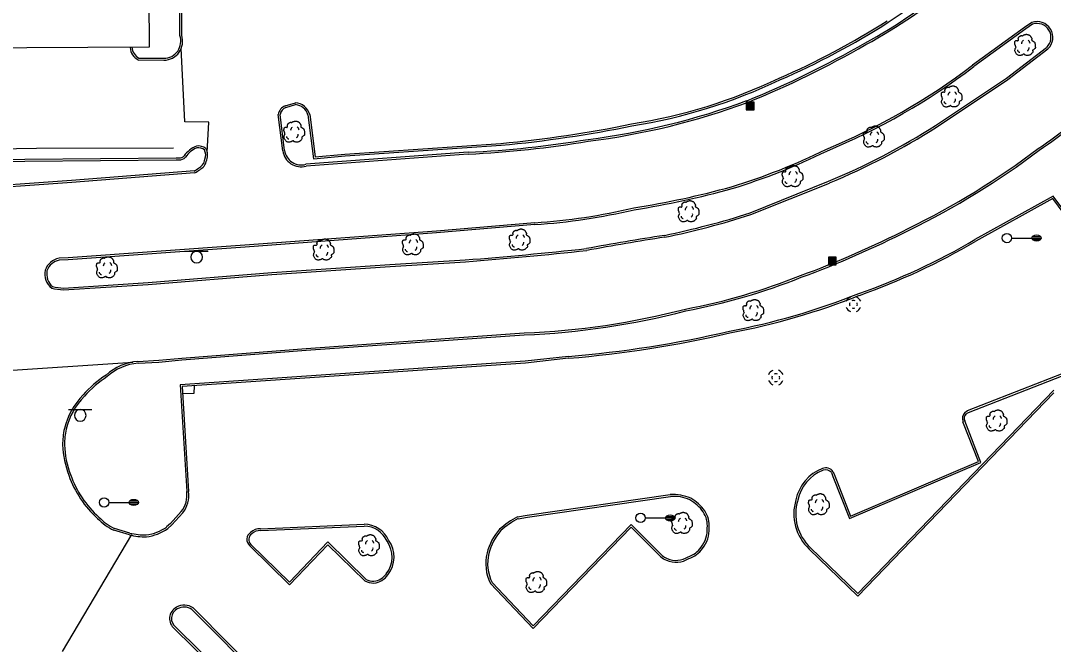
# Model space of a CAD drawing. Extents: x 2145380 to 2156929, y 139568 to 149130.
# Drawn here: x 2151138.3 to 2151469.5, y 143800.5 to 144000.4 of the extents above; entities that cross this region are included whole.
import ezdxf

# ---------------------------------------------------------------- set-up
doc = ezdxf.new("R2010")
doc.units = 0
for name, color, linetype in [('TOPO_Asphalt', 7, 'Continuous'), ('TOPO_Building', 7, 'Continuous'), ('TOPO_Curb Back', 7, 'Continuous'), ('TOPO_DRAIN_Inlet Grate', 7, 'Continuous'), ('TOPO_DRAIN_Manhole', 7, 'Continuous'), ('TOPO_Light Pole', 7, 'Continuous'), ('TOPO_Misc', 7, 'Continuous'), ('TOPO_Sign', 7, 'Continuous'), ('TOPO_Tree', 7, 'Continuous'), ('TOPO_Wall Freestanding', 7, 'Continuous')]:
    doc.layers.add(name, color=color, linetype=linetype)

# ---------------------------------------------------------------- blocks, each defined once
blk = doc.blocks.new('CB')
at = {"layer": 'TOPO_Misc'}
for p, q in [((-3.08, 2.99), (3.24, 2.99)), ((-3.08, 2.68), (3.24, 2.68)), ((-3.08, 2.36), (3.24, 2.36)), ((-3.08, 2.05), (3.24, 2.05)), ((-3.08, 1.73), (3.24, 1.73)), ((-3.08, 1.4), (3.24, 1.4)), ((-3.08, 1.1), (3.24, 1.1)), ((-3.08, 0.77), (3.24, 0.77)), ((-3.08, 0.46), (3.24, 0.46)), ((-3.08, 0.14), (3.24, 0.14)), ((-3.08, -0.17), (3.24, -0.17)), ((-3.08, -0.48), (3.24, -0.48)), ((-3.08, -0.8), (3.24, -0.8)), ((-3.08, -1.11), (3.26, -1.11)), ((-3.08, -1.43), (3.26, -1.43)), ((-3.08, -1.75), (3.26, -1.75)), ((-3.08, -2.07), (3.26, -2.07)), ((-3.08, -2.39), (3.26, -2.39)), ((-3.08, -2.7), (3.26, -2.7)), ((-3.08, -3.02), (3.26, -3.02))]:
    blk.add_line(p, q, dxfattribs=at)
blk.add_lwpolyline([(3.26, -3.29), (3.24, 3.05), (-3.09, 3.04), (-3.08, -3.3), (3.26, -3.29)], dxfattribs=at)
blk = doc.blocks.new('LP')
at = {"layer": 'TOPO_Light Pole'}
blk.add_line((3.81, 0), (20.32, 0), dxfattribs=at)
for points in [[(20.32, 0), (27.94, 0)], [(20.32, 0), (23.5, 0)], [(20.83, 1.27), (27.43, 1.27)], [(20.83, 1.27), (23.5, 1.27)], [(23.71, 1.27), (27.43, 1.27)], [(23.71, 0), (27.94, 0)], [(20.83, -1.27), (27.43, -1.27)], [(20.83, -1.27), (23.5, -1.27)], [(23.71, -1.27), (27.43, -1.27)]]:
    blk.add_lwpolyline(points, dxfattribs=at)
blk.add_circle((0, 0), 3.81, dxfattribs=at)
blk.add_ellipse((24.13, 0), major_axis=(3.81, 0), ratio=0.666667, dxfattribs=at)
blk = doc.blocks.new('MHEXST')
at = {"layer": 'TOPO_DRAIN_Manhole'}
for centre, radius, start, end in [((-0.1, 0.3), 12.7, 112.9748, 158.2636), ((-0.1, 0.1), 6.35, 157.9722, 204.161), ((-0.1, 0.1), 6.35, 66.1941, 113.691), ((-0.1, 0.3), 12.7, 22.0744, 68.6991), ((-0.1, 0.1), 6.35, 336.8023, 21.4046), ((-0.1, 0.3), 12.7, 202.6921, 248.1938), ((-0.1, 0.1), 6.35, 248.5791, 293.1995), ((-0.1, 0.3), 12.7, 291.7963, 337.3032)]:
    blk.add_arc(centre, radius, start, end, dxfattribs=at)
blk = doc.blocks.new('TREE')
at = {"layer": 'TOPO_Tree'}
for points in [[(-14.1, -0.4), (-14.2, 0.5), (-14.4, 1.4), (-14.6, 2.3), (-14.8, 3.2), (-15.5, 4), (-15.7, 4.9), (-15.8, 5.6), (-15.7, 6.3), (-15.7, 7), (-15.6, 7.9), (-15.7, 8.8), (-15.1, 9.7), (-14.6, 10.4), (-13.8, 10.5), (-13, 10.7), (-12.2, 11), (-11.1, 10), (-10.4, 10.7), (-9.4, 11.7), (-10.3, 13.3), (-9.8, 14.4), (-9.6, 15.1), (-9.3, 15.9), (-8.8, 16.5), (-8.2, 17.3), (-7.5, 17.7), (-6.7, 18.1), (-6.1, 18.4), (-5.6, 18.6), (-5.1, 18.7), (-4.5, 18.7), (-4, 18.5), (-3.5, 18.1)], [(-3.5, 17.6), (-3.1, 18.3), (-2.6, 18.8), (-1.9, 19.2), (-1, 19.7), (-0.2, 20), (0.7, 20.2), (1.6, 20.5), (2.5, 20.8), (3.4, 20.8), (4.1, 20.7), (4.8, 20.5), (5.5, 20.2), (6.4, 19.9), (7.3, 19.7), (8.2, 19.2), (9.4, 18.4), (10, 17.2), (10.8, 16), (11.2, 15.3), (11.6, 14.6), (11.9, 13.9), (12.2, 13.1), (11.4, 12), (11.9, 11.2), (12, 11), (12.2, 10.9), (12.4, 10.7), (12.9, 10.4), (13.5, 10), (14, 9.7), (14.7, 9.2), (15.4, 8.7), (16.1, 8.1), (16.7, 7.5), (16.9, 6.7), (17.1, 6), (17.6, 4.4), (17.7, 2.8), (17.7, 1.2), (17.7, -0.2), (17.8, -2.2), (16.6, -3), (15.5, -3.8), (14.3, -4.6), (13.2, -5.3)], [(13.2, -5.3), (13.3, -5.8), (13.4, -6.3), (13.4, -6.7), (13.8, -8.5), (12.2, -10), (10.8, -11.5), (10, -12.3), (9.1, -12.8), (8.2, -13.1), (6, -13.8), (3.3, -13.6), (1.3, -13.1), (0.5, -12.9), (-0.1, -11.4), (-0.8, -11.5), (-2, -11.6), (-3.3, -12.8), (-4.5, -13.1), (-6.1, -13.5), (-7.8, -14), (-9.3, -13.6), (-11.4, -13.1), (-12.8, -11.4), (-14.1, -9.4), (-15.3, -7.3), (-15.6, -5.1), (-15.1, -3), (-14.9, -1.9), (-13.9, -0.8), (-13.5, 0.1)], [(-4.2, 5.1), (-4.5, 6.1), (-4.3, 7.2), (-3.8, 8.2), (-3.3, 9.3), (-2.7, 10.3), (-1.6, 11)], [(5.9, 11.2), (6.5, 10.7), (7, 10.2), (7.4, 9.5), (7.9, 8.6), (8.3, 7.6), (8.5, 6.6)], [(-11.4, -4.5), (-11.5, -5.4), (-11, -6.3), (-10.1, -7.2), (-9.3, -8), (-8.5, -8.3), (-7.7, -8.1)], [(4.8, -6.3), (5.7, -5.7), (6.3, -4.9), (6.8, -3.9), (7.4, -2.8), (7.6, -1.7), (7.5, -0.6)]]:
    blk.add_open_spline(points, degree=3, dxfattribs=at)

msp = doc.modelspace()

# ---------------------------------------------------------------- linework, layer by layer
at = {"layer": 'TOPO_Asphalt'}
for p, q in [((2151090.19, 143885.41), (2151174.26, 143890.99)), ((2151173.89, 143835.78), (2151151.59, 143798.21))]:
    msp.add_line(p, q, dxfattribs=at)
msp.add_lwpolyline([(2151198.16, 143958.17), (2151198.65, 143967.89), (2151190.96, 143968.02), (2151189.81, 143991.55)], dxfattribs=at)
at = {"layer": 'TOPO_Building'}
msp.add_lwpolyline([(2151028.03, 144261.25), (2151026.8, 144597.19), (2151106.67, 144597.48), (2151107.88, 144265.9), (2151162.47, 144211.25), (2151162.67, 144172.14), (2151163.88, 144172.12), (2151164.17, 144162.02), (2151178.31, 144162.06), (2151179.52, 143991.89), (2151022.38, 143991.01), (2151021.93, 144001.27), (2151000.15, 144000.6), (2150999.79, 144018.8), (2151022.41, 144019.1), (2151020.96, 144161.16), (2151064.57, 144161.48), (2151063.81, 144206.86), (2151028.03, 144261.26)], dxfattribs=at)
at = {"layer": 'TOPO_Curb Back'}
for p, q in [((2151416.5, 143999.91), (2151424.17, 144005.02)), ((2151460.25, 143998.25), (2151443.56, 143986.16)), ((2151462.54, 143999.82), (2151460.25, 143998.25)), ((2151462.81, 143999.28), (2151460.6, 143997.76)), ((2151460.6, 143997.76), (2151443.92, 143985.68)), ((2151454.48, 143982.01), (2151467.32, 143991.86)), ((2151454.83, 143981.52), (2151467.71, 143991.4)), ((2151431.66, 143966.77), (2151454.48, 143982.01)), ((2151431.98, 143966.27), (2151454.83, 143981.52)), ((2151223.14, 143973.16), (2151226.43, 143974.11)), ((2151223.34, 143972.6), (2151226.48, 143973.51)), ((2151222.33, 143958.71), (2151220.92, 143970.35)), ((2151222.92, 143958.79), (2151221.53, 143970.33)), ((2151230.41, 143970.26), (2151232.18, 143956.13)), ((2151231, 143970.38), (2151232.71, 143956.78)), ((2151281.79, 143958.23), (2151229.77, 143954.38)), ((2151242.29, 143957.63), (2151292.33, 143961.09)), ((2151242.33, 143957.04), (2151292.38, 143960.49)), ((2151281.82, 143957.63), (2151229.87, 143953.79)), ((2151232.18, 143956.13), (2151242.33, 143957.04)), ((2151232.71, 143956.78), (2151242.29, 143957.63)), ((2151372.26, 143938.82), (2151397.41, 143948.94)), ((2151372.47, 143938.26), (2151397.64, 143948.38)), ((2151303.17, 143935.64), (2151271.6, 143932.97)), ((2151303.21, 143935.04), (2151271.65, 143932.38)), ((2151271.6, 143932.97), (2151210.23, 143928.46)), ((2151271.65, 143932.38), (2151210.27, 143927.86)), ((2151210.23, 143928.46), (2151153.53, 143924.38)), ((2151210.27, 143927.86), (2151153.56, 143923.78)), ((2151153.53, 143924.38), (2151150.6, 143924.26)), ((2151153.56, 143923.78), (2151150.67, 143923.66)), ((2151218.83, 143919.67), (2151256.7, 143922.24)), ((2151256.7, 143922.24), (2151280.89, 143923.73)), ((2151256.74, 143921.64), (2151280.94, 143923.13)), ((2151179.16, 143916.49), (2151218.83, 143919.67)), ((2151179.2, 143915.9), (2151218.87, 143919.07)), ((2151218.87, 143919.07), (2151256.74, 143921.64)), ((2151152.03, 143914.11), (2151179.2, 143915.9)), ((2151152.05, 143914.71), (2151179.16, 143916.49)), ((2151441.95, 143875.42), (2151481.27, 143890.79)), ((2151442.23, 143874.88), (2151481.42, 143890.2)), ((2151469.62, 143882.02), (2151406.79, 143816.77)), ((2151469.62, 143881.16), (2151406.81, 143815.92)), ((2151441.08, 143874.84), (2151441.95, 143875.42)), ((2151446.21, 143858.81), (2151441.05, 143872.12)), ((2151441.46, 143874.37), (2151442.23, 143874.88)), ((2151445.44, 143859.14), (2151440.49, 143871.89)), ((2151404.11, 143840.83), (2151446.21, 143858.81)), ((2151404.44, 143841.63), (2151445.44, 143859.14)), ((2151398.35, 143855.57), (2151398.8, 143854.29)), ((2151398.88, 143855.86), (2151399.36, 143854.5)), ((2151398.8, 143854.29), (2151404.11, 143840.83)), ((2151399.36, 143854.5), (2151404.44, 143841.63)), ((2151300.75, 143841.88), (2151346.58, 143848.52)), ((2151300.84, 143841.29), (2151346.64, 143847.92)), ((2151215.19, 143837.57), (2151248.46, 143839.02)), ((2151297.65, 143841.38), (2151300.75, 143841.88)), ((2151297.84, 143840.8), (2151300.84, 143841.29)), ((2151334.08, 143838.93), (2151302.69, 143806.5)), ((2151344.05, 143829.02), (2151334.08, 143838.93)), ((2151215.18, 143836.97), (2151248.47, 143838.42)), ((2151334.09, 143838.08), (2151302.69, 143805.63)), ((2151343.63, 143828.59), (2151334.09, 143838.08)), ((2151224.54, 143820.44), (2151212.15, 143832.57)), ((2151236.82, 143833.33), (2151224.54, 143820.44)), ((2151236.83, 143832.47), (2151224.56, 143819.58)), ((2151249.08, 143821.33), (2151236.82, 143833.33)), ((2151248.72, 143820.85), (2151236.83, 143832.47)), ((2151224.56, 143819.58), (2151211.75, 143832.13)), ((2151406.81, 143815.92), (2151391.17, 143831.07)), ((2151406.79, 143816.77), (2151391.58, 143831.51)), ((2151302.69, 143805.63), (2151288.97, 143820.01)), ((2151302.69, 143806.5), (2151289.47, 143820.36))]:
    msp.add_line(p, q, dxfattribs=at)
for points in [[(2151189.36, 143995.61), (2151189.07, 144039.88), (2151188.75, 144111.46), (2151188.46, 144160.29), (2151188.56, 144164.63), (2151188.42, 144173.91), (2151188.42, 144174.37), (2151170.85, 144203.05), (2151166.32, 144211.46), (2151152.48, 144224.93)], [(2151189.96, 143995.71), (2151189.67, 144039.88), (2151189.35, 144111.47), (2151189.06, 144160.28), (2151189.16, 144164.63), (2151189.02, 144173.91), (2151189.02, 144174.54), (2151171.37, 144203.34), (2151166.8, 144211.83), (2151152.9, 144225.36)], [(2151176.24, 143988.41), (2151184.24, 143988.34)], [(2151176.09, 143987.81), (2151184.24, 143987.73)], [(2150998.08, 143958.28), (2151024.84, 143958.55), (2151046.45, 143958.93), (2151050.76, 143955.46), (2151079.16, 143955.69), (2151139.63, 143956.03), (2151188.16, 143956.42), (2151189.1, 143956.42)], [(2150998.09, 143957.68), (2151024.85, 143957.95), (2151046.24, 143958.32), (2151050.55, 143954.85), (2151079.17, 143955.09), (2151139.64, 143955.43), (2151188.16, 143955.82), (2151189.07, 143955.82)], [(2151194.02, 143952.24), (2151154.65, 143949.17), (2151118.52, 143946.6), (2151054.91, 143941.85), (2151005.19, 143938.37)], [(2151194.07, 143951.64), (2151154.7, 143948.58), (2151118.56, 143946), (2151054.95, 143941.25), (2151005.27, 143937.78)], [(2151481.87, 143927.5), (2151469.41, 143944.16), (2151444.32, 143930.28)], [(2151481.41, 143927.12), (2151469.25, 143943.38), (2151444.62, 143929.76)], [(2151175.9, 143891.19), (2151182.59, 143891.57), (2151189.96, 143892.25), (2151229.82, 143895.36), (2151299.77, 143900.32)], [(2151175.94, 143890.59), (2151182.64, 143890.98), (2151190.01, 143891.66), (2151229.86, 143894.77), (2151299.8, 143899.72)], [(2151313.94, 143892.82), (2151300.11, 143891.27)], [(2151314, 143892.23), (2151300.18, 143890.68)], [(2151300.12, 143891.27), (2151189.42, 143883.7), (2151191.57, 143849.46)], [(2151300.16, 143890.67), (2151190.05, 143883.14), (2151192.16, 143849.52)], [(2151189.81, 143843.06), (2151186.4, 143839.23), (2151185.11, 143838.14)], [(2151190.27, 143842.68), (2151186.82, 143838.79), (2151185.49, 143837.67)], [(2151173.2, 143835.63), (2151168.18, 143837.09)], [(2151173.36, 143836.21), (2151168.4, 143837.66)], [(2151216.29, 143788.56), (2151193.21, 143811.72)], [(2151216.72, 143788.98), (2151193.6, 143812.18)], [(2151188.03, 143805.98), (2151211.39, 143783.03)], [(2151187.61, 143805.55), (2151210.97, 143782.6)]]:
    msp.add_lwpolyline(points, dxfattribs=at)
for centre, radius, start, end in [((2151329.85, 144139.44), 166.25, 298.4358, 310.5231), ((2151329.85, 144139.44), 166.85, 298.4388, 310.52), ((2151283.8, 144207.51), 245.79, 293.4349, 302.5858), ((2151283.8, 144207.51), 246.39, 293.4375, 302.5871), ((2151464.26, 143995.08), 5.04, 313.2086, 109.9324), ((2151464.26, 143995.08), 4.44, 313.5819, 108.9785), ((2151184.15, 143993.84), 6.1, 270.8489, 17.9072), ((2151184.15, 143993.84), 5.5, 270.9213, 18.8463), ((2151178.29, 143992.19), 4.91, 184.2325, 243.3417), ((2151178.29, 143992.19), 4.31, 184.2325, 241.5451), ((2151259.58, 144251.13), 298.05, 291.9904, 300.0909), ((2151259.58, 144251.13), 298.65, 291.9886, 300.0892), ((2151316.68, 144152.72), 209.38, 292.419, 307.2996), ((2151316.68, 144152.72), 209.98, 292.4245, 307.2976), ((2151307.71, 144136.41), 171.16, 278.9147, 295.5581), ((2151307.71, 144136.41), 171.76, 278.9194, 295.5544), ((2151291.17, 144192.37), 231.84, 277.204, 290.1896), ((2151372.14, 144097.13), 165.87, 303.8735, 312.8859), ((2151372.14, 144097.13), 166.47, 303.8794, 312.8611), ((2151224.59, 143969.74), 3.72, 112.9061, 170.505), ((2151224.59, 143969.74), 3.12, 113.5271, 168.9859), ((2151225.95, 143968.86), 5.28, 16.8049, 84.7687), ((2151225.95, 143968.86), 4.68, 17.4069, 83.4209), ((2151291.17, 144192.37), 232.44, 277.207, 290.1919), ((2151257.05, 144342.8), 383.34, 275.2804, 281.6152), ((2151257.05, 144342.8), 383.94, 275.2794, 281.6131), ((2151310.13, 144158.35), 226.87, 292.6251, 302.3877), ((2151310.13, 144158.35), 227.47, 292.6241, 302.3895), ((2151266.16, 144285.55), 327.69, 272.7331, 279.4998), ((2151266.16, 144285.55), 328.29, 272.7345, 279.4977), ((2151197.5, 143952.6), 8.11, 110.1734, 146.7925), ((2151197.5, 143952.6), 7.51, 110.6646, 147.152), ((2151195.26, 143956.28), 3.97, 52.5837, 98.1902), ((2151195.26, 143956.28), 3.37, 54.6004, 97.1421), ((2151194.07, 143957.33), 3.58, 337.8464, 28.3369), ((2151194.07, 143957.33), 4.18, 338.6517, 30.2459), ((2151228.27, 143959.57), 6, 188.2022, 285.4761), ((2151228.27, 143959.57), 5.4, 188.273, 286.0859), ((2151308.89, 144136.39), 197.72, 286.8711, 296.3127), ((2151308.89, 144136.39), 198.32, 286.8689, 296.3068), ((2151313.37, 144158.98), 250.39, 295.9495, 307.1537), ((2151313.37, 144158.98), 250.99, 295.9509, 307.1497), ((2151189.26, 143958.39), 2.58, 265.7953, 318.2144), ((2151189.26, 143958.39), 1.98, 265.1924, 316.9727), ((2151192.25, 143956.99), 5.23, 327.2685, 348.8994), ((2151192.25, 143956.99), 5.83, 326.5125, 348.3355), ((2151187.61, 143963.9), 13.28, 298.2704, 312.8862), ((2151187.61, 143963.9), 13.88, 298.2704, 313.1935), ((2151289.12, 144227.53), 290.77, 279.0639, 285.3885), ((2151289.12, 144227.53), 291.37, 279.068, 285.39), ((2151289.63, 144134.63), 199.45, 273.8922, 283.1265), ((2151289.63, 144134.63), 200.05, 273.8936, 283.1204), ((2151292.82, 144185.51), 259.16, 281.5554, 287.8504), ((2151292.82, 144185.51), 259.76, 281.5523, 287.8551), ((2151281.41, 144210.43), 310.7, 290.1431, 297.0964), ((2151281.41, 144210.43), 311.3, 290.1447, 297.0953), ((2151485.44, 143028.82), 913.68, 98.85878, 100.44844), ((2151485.44, 143028.82), 913.08, 98.8579, 100.44987), ((2151335.73, 144114.86), 214.16, 289.4601, 300.4696), ((2151335.73, 144114.86), 214.76, 289.4631, 300.4675), ((2151170.66, 145318.84), 1399.45, 274.5179, 276.11544), ((2151170.66, 145318.84), 1400.05, 274.51768, 276.11637), ((2151151.72, 143918.47), 5.9, 100.995, 160.6351), ((2151151.72, 143918.47), 5.3, 101.4738, 160.1941), ((2151151.91, 143919.24), 5.87, 168.4122, 231.6784), ((2151151.91, 143919.24), 5.27, 168.8554, 230.0715), ((2151315.1, 144101.68), 197.08, 280.6307, 291.8362), ((2151157.51, 143966.92), 52.5, 260.1401, 264.0243), ((2151315.1, 144101.68), 197.68, 280.6368, 291.8336), ((2151157.51, 143966.92), 53.1, 259.9707, 264.0796), ((2151323.1, 144124.95), 228.03, 280.7423, 291.6075), ((2151323.1, 144124.95), 228.63, 280.7454, 291.6047), ((2151290.21, 144142.78), 242.65, 272.2584, 284.6209), ((2151290.21, 144142.78), 243.25, 272.2606, 284.6159), ((2151285.48, 144243.69), 352.02, 274.6386, 283.1574), ((2151285.48, 144243.69), 352.62, 274.6401, 283.1553), ((2151177.1, 143874.31), 16.93, 94.0601, 132.4263), ((2151177.1, 143874.31), 16.32, 94.0736, 132.604), ((2151184.93, 143856.93), 35.53, 122.7919, 138.512), ((2151184.93, 143856.93), 34.93, 122.7089, 138.534), ((2151175.18, 143864.1), 23.51, 135.8569, 166.3218), ((2151175.18, 143864.1), 22.91, 135.8223, 166.3175), ((2151442.94, 143872.94), 2.66, 134.2604, 203.1451), ((2151442.94, 143872.94), 2.06, 135.7402, 203.4088), ((2151173.88, 143864.54), 22.14, 166.6439, 180.3317), ((2151173.88, 143864.54), 21.54, 166.6491, 180.2997), ((2151182.66, 143865.76), 30.95, 182.49, 200.922), ((2151182.66, 143865.76), 30.35, 182.5114, 200.939), ((2151400.44, 143844.04), 13.82, 111.4096, 168.3499), ((2151400.44, 143844.04), 13.22, 111.4524, 168.4745), ((2151396.42, 143854.01), 3.07, 36.924, 109.5792), ((2151396.42, 143854.01), 2.47, 38.9423, 109.3609), ((2151185.04, 143865.59), 33.13, 199.1722, 228.2657), ((2151185.04, 143865.59), 32.53, 199.156, 228.311), ((2151182.92, 143848.39), 8.72, 322.2543, 7.0388), ((2151182.92, 143848.39), 9.32, 322.1269, 6.9262), ((2151347.58, 143834.79), 13.76, 65.9144, 94.1679), ((2151347.58, 143834.79), 13.16, 66.0343, 94.0749), ((2151346.47, 143835.37), 13.14, 35.4497, 60.563), ((2151346.46, 143835.37), 13.74, 35.4229, 60.6808), ((2151401.52, 143842.33), 15.29, 162.9021, 227.4337), ((2151401.52, 143842.33), 14.69, 162.7908, 227.4649), ((2151350.72, 143838.61), 7.8, 353.9957, 34.183), ((2151350.72, 143838.61), 8.4, 354.3294, 34.2294), ((2151175.65, 143852.84), 17.43, 223.4117, 244.6362), ((2151175.65, 143852.84), 16.82, 223.3253, 244.4755), ((2151248.3, 143830.19), 8.83, 24.9452, 88.956), ((2151310.39, 143816.82), 27.67, 117.4198, 131.95), ((2151310.39, 143816.83), 27.06, 117.6215, 131.8918), ((2151178.24, 143855.44), 20.44, 255.7302, 271.0314), ((2151178.24, 143855.44), 19.84, 255.7601, 270.9565), ((2151177.15, 143848.97), 13.45, 276.0501, 306.3154), ((2151177.15, 143848.98), 14.05, 275.9419, 306.3942), ((2151213.51, 143834.15), 2.68, 123.6069, 228.9357), ((2151213.51, 143834.15), 2.08, 122.0426, 229.3844), ((2151214.92, 143833.46), 4.12, 86.1878, 134.6937), ((2151214.92, 143833.46), 3.52, 85.6697, 135.6662), ((2151248.3, 143830.19), 8.23, 24.5585, 88.8298), ((2151304.48, 143825.85), 17.08, 137.4508, 166.5964), ((2151304.48, 143825.85), 16.48, 137.5514, 166.6018), ((2151349.48, 143837.27), 9.01, 321.3095, 3.3112), ((2151349.48, 143837.27), 9.61, 321.441, 3.0195), ((2151248.76, 143828.53), 8.67, 321.6836, 35.9062), ((2151248.76, 143828.53), 9.27, 321.8003, 35.5377), ((2151301.7, 143826.41), 14.25, 166.1937, 206.6732), ((2151301.7, 143826.41), 13.65, 166.1845, 206.3028), ((2151347.7, 143833), 5.4, 227.3924, 247.2243), ((2151350.04, 143836.08), 7.84, 286.8647, 325.5375), ((2151350.04, 143836.08), 8.44, 287.4346, 325.3851), ((2151347.7, 143833), 6, 227.2772, 247.1944), ((2151348.45, 143834.58), 7.75, 246.6569, 302.2056), ((2151348.45, 143834.58), 7.15, 246.6349, 302.8264), ((2151250.96, 143826.34), 5.6, 276.0894, 325.3255), ((2151250.96, 143826.34), 6.2, 275.8979, 325.1454), ((2151251.37, 143825.71), 5.54, 241.4029, 272.3298), ((2151251.37, 143825.71), 4.94, 242.3425, 272.1074), ((2151190.75, 143808.08), 4.99, 55.2771, 120.1443), ((2151190.75, 143808.08), 4.39, 55.9667, 120.3046), ((2151190.16, 143808.77), 4.1, 117.7929, 232.1475), ((2151190.16, 143808.77), 3.5, 117.5924, 232.1485)]:
    msp.add_arc(centre, radius, start, end, dxfattribs=at)
at = {"layer": 'TOPO_DRAIN_Inlet Grate'}
msp.add_lwpolyline([(2151193.9, 143883.38), (2151193.87, 143880.91), (2151190.2, 143880.79)], dxfattribs=at)
at = {"layer": 'TOPO_Sign'}
for points in [[(2151190.98, 143926.5), (2151198.47, 143926.5)], [(2151194.73, 143926.49), (2151194.73, 143926.49)], [(2151192.86, 143924.63), (2151192.86, 143924.63)], [(2151194.73, 143922.76), (2151194.73, 143922.76)], [(2151196.6, 143924.63), (2151196.6, 143924.63)], [(2151153.65, 143875.78), (2151161.15, 143875.78)], [(2151157.4, 143875.78), (2151157.4, 143875.78)], [(2151155.54, 143873.91), (2151155.54, 143873.91)], [(2151157.4, 143872.04), (2151157.4, 143872.04)], [(2151159.27, 143873.91), (2151159.27, 143873.91)]]:
    msp.add_lwpolyline(points, dxfattribs=at)
for centre, start, end in [((2151194.73, 143924.63), 90, 180), ((2151194.73, 143924.63), 360, 90), ((2151194.73, 143924.63), 180, 270), ((2151194.73, 143924.63), 270, 0), ((2151157.4, 143873.91), 90, 180), ((2151157.4, 143873.91), 360, 90), ((2151157.4, 143873.91), 180, 270), ((2151157.4, 143873.91), 270, 0)]:
    msp.add_arc(centre, 1.87, start, end, dxfattribs=at)
at = {"layer": 'TOPO_Wall Freestanding'}
msp.add_lwpolyline([(2151187.3, 143959.57), (2151143.39, 143959.46), (2151085.33, 143958.53), (2151052.01, 143958.45)], dxfattribs=at)

# ---------------------------------------------------------------- block references
at = {"layer": 'TOPO_DRAIN_Manhole', "xscale": 0.19685000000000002, "yscale": 0.19685000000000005}
for p in [(2151405.38, 143909.47), (2151380.48, 143885.96)]:
    msp.add_blockref('MHEXST', p, dxfattribs=at)
at = {"layer": 'TOPO_Light Pole', "xscale": 0.39370000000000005, "yscale": 0.3937000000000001}
for p in [(2151454.59, 143930.75), (2151165.05, 143846), (2151337.08, 143841.05)]:
    msp.add_blockref('LP', p, dxfattribs=at)
at = {"layer": 'TOPO_Misc', "xscale": 0.39370000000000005, "yscale": 0.3937000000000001}
for p in [(2151372.21, 143973.12), (2151398.58, 143923.41)]:
    msp.add_blockref('CB', p, dxfattribs=at)
at = {"layer": 'TOPO_Tree', "xscale": 0.19685000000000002, "yscale": 0.19685000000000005}
for p in [(2151460.2, 143991.95), (2151436.65, 143975.44), (2151225.83, 143964.16), (2151411.71, 143962.59), (2151385.64, 143949.89), (2151352.32, 143938.64), (2151263.87, 143928.05), (2151298.13, 143929.57), (2151235.28, 143926.38), (2151165.75, 143920.68), (2151373.06, 143906.98), (2151451.09, 143871.57), (2151394.08, 143844.75), (2151350.16, 143838.76), (2151249.81, 143831.61), (2151303.48, 143819.82)]:
    msp.add_blockref('TREE', p, dxfattribs=at)

doc.saveas('drawing.dxf')
